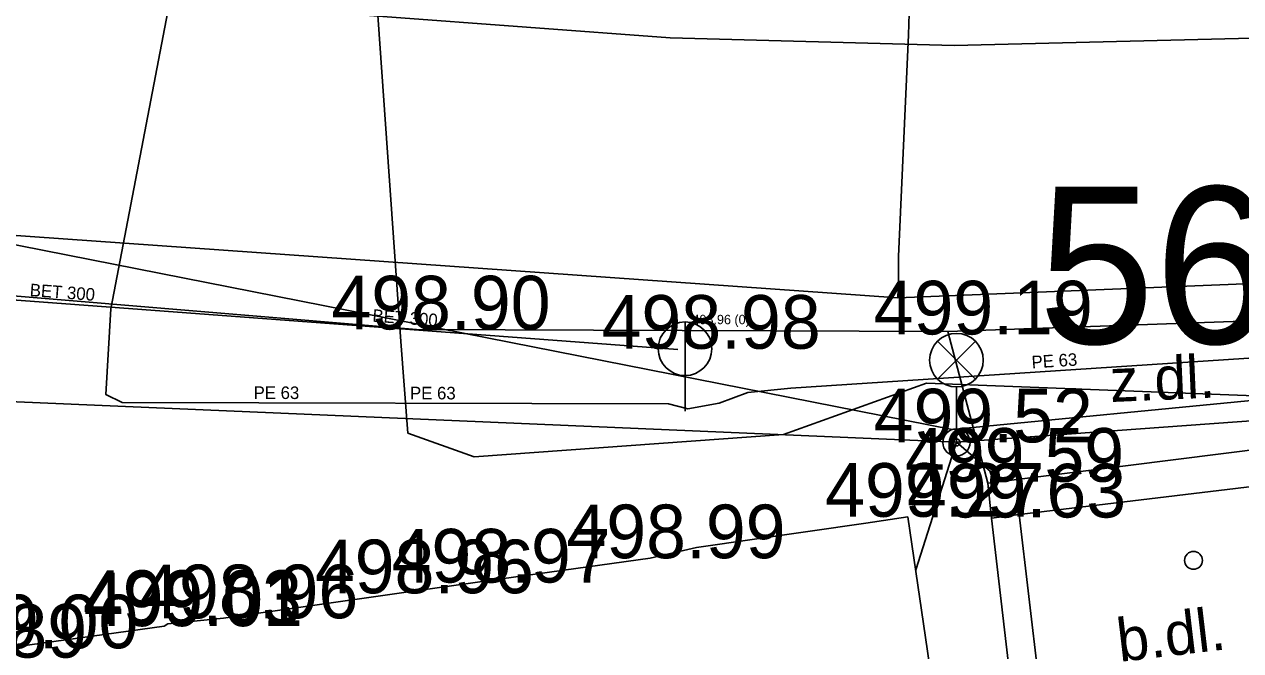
# Model space of a CAD drawing. Extents: x -669642 to -669119, y -1131006 to -1130466.
# Drawn here: x -669348.39 to -669331.36, y -1130639.57 to -1130630.81 of the extents above; entities that cross this region are included whole.
import ezdxf

# ---------------------------------------------------------------- set-up
doc = ezdxf.new("R2010")
doc.units = 0
for name, color, linetype in [('G_Bod_tecka', 7, 'Continuous'), ('G_Bod_vyska', 7, 'Continuous'), ('G_Budovy-znacky', 7, 'Continuous'), ('G_Budovy_Objekty', 7, 'Continuous'), ('G_Budovy_vstupy', 7, 'Continuous'), ('G_Cesty_Schody', 7, 'Continuous'), ('G_Objekty_technicke', 7, 'Continuous'), ('G_Plochy_zpevnene', 7, 'Continuous'), ('G_Popisy_povrchu', 7, 'Continuous'), ('G_Site-kanalizace', 7, 'Continuous'), ('G_Z_ELsilove_nadz_kotovane', 7, 'Continuous'), ('G_Z_ELsilove_podz_kotovane', 7, 'Continuous'), ('G_Z_KANAL_podz_kotovane', 7, 'Continuous'), ('G_Z_KANAL_podz_priblizne', 7, 'Continuous'), ('G_Z_PLYNY_podz_geodeticky', 7, 'Continuous'), ('G_Z_SPOJE_podz_geodeticky', 7, 'Continuous'), ('G_Z_SPOJE_podz_kotovane', 7, 'Continuous'), ('G_Z_SPOJE_podz_priblizne', 7, 'Continuous'), ('Vrstva 1', 7, 'Continuous'), ('Vrstva 17', 7, 'Continuous'), ('Vrstva 2', 7, 'Continuous'), ('Vrstva 22', 7, 'Continuous'), ('Vrstva 3', 7, 'Continuous'), ('Vrstva 4', 7, 'Continuous'), ('Vrstva 62', 7, 'Continuous'), ('Vrstva 8', 7, 'Continuous')]:
    doc.layers.add(name, color=color, linetype=linetype)

msp = doc.modelspace()

# ---------------------------------------------------------------- linework, layer by layer
at = {"layer": 'G_Bod_tecka'}
for p, q in [((-669342.9, -1130635.08), (-669342.9, -1130635.08)), ((-669335.47, -1130635.15), (-669335.47, -1130635.15)), ((-669339.14, -1130635.35), (-669339.14, -1130635.35)), ((-669335.34, -1130636.66), (-669335.34, -1130636.66)), ((-669334.89, -1130637.21), (-669334.89, -1130637.21)), ((-669336.02, -1130637.7), (-669336.02, -1130637.7)), ((-669334.85, -1130637.71), (-669334.85, -1130637.71)), ((-669339.63, -1130638.28), (-669339.63, -1130638.28)), ((-669343.14, -1130638.77), (-669343.14, -1130638.77)), ((-669342.08, -1130638.62), (-669342.08, -1130638.62)), ((-669345.6, -1130639.12), (-669345.6, -1130639.12)), ((-669346.43, -1130639.23), (-669346.43, -1130639.23)), ((-669346.38, -1130639.2), (-669346.38, -1130639.2))]:
    msp.add_line(p, q, dxfattribs=at)
at = {"layer": 'G_Budovy-znacky'}
msp.add_circle((-669332.021, -1130638.31), 0.125, dxfattribs=at)
at = {"layer": 'G_Budovy_Objekty'}
for p, q in [((-669336.02, -1130637.7), (-669336.61, -1130637.79)), ((-669335.02, -1130644.52), (-669336.02, -1130637.7)), ((-669334.85, -1130637.72), (-669334.46, -1130637.67)), ((-669334.85, -1130637.72), (-669334.56, -1130640.21)), ((-669334.46, -1130637.67), (-669334.17, -1130640.16)), ((-669338.98, -1130638.13), (-669339.63, -1130638.28)), ((-669342.08, -1130638.62), (-669343.14, -1130638.77)), ((-669345.6, -1130639.12), (-669346.38, -1130639.2)), ((-669346.38, -1130639.2), (-669346.43, -1130639.23))]:
    msp.add_line(p, q, dxfattribs=at)
at = {"layer": 'G_Budovy_vstupy'}
for p, q in [((-669336.61, -1130637.79), (-669338.98, -1130638.13)), ((-669339.63, -1130638.28), (-669342.08, -1130638.62)), ((-669343.14, -1130638.77), (-669345.6, -1130639.12)), ((-669346.43, -1130639.23), (-669348.65, -1130639.54))]:
    msp.add_line(p, q, dxfattribs=at)
at = {"layer": 'G_Cesty_Schody'}
msp.add_line((-669334.9, -1130637.23), (-669329.28, -1130636.52), dxfattribs=at)
for points in [[(-669335.46, -1130635.11), (-669329.47, -1130634.9), (-669320.96, -1130634.46), (-669313.87, -1130633.92), (-669309.77, -1130633.73)], [(-669314.2, -1130635.2), (-669322.77, -1130636.26), (-669323, -1130636.29), (-669323.21, -1130636.32), (-669325.35, -1130636.57), (-669329.22, -1130637.04), (-669334.46, -1130637.67)]]:
    msp.add_lwpolyline(points, dxfattribs=at)
at = {"layer": 'G_Objekty_technicke'}
for p, q in [((-669335.605, -1130635.245), (-669335.075, -1130635.775)), ((-669335.605, -1130635.775), (-669335.075, -1130635.245)), ((-669335.34, -1130636.66), (-669335.34, -1130635.885))]:
    msp.add_line(p, q, dxfattribs=at)
for centre, radius in [((-669335.34, -1130635.51), 0.375), ((-669335.34, -1130636.66), 0.19), ((-669335.34, -1130636.66), 0.05)]:
    msp.add_circle(centre, radius, dxfattribs=at)
at = {"layer": 'G_Plochy_zpevnene'}
for p, q in [((-669334.9, -1130637.23), (-669335.46, -1130635.11)), ((-669334.85, -1130637.72), (-669334.9, -1130637.23))]:
    msp.add_line(p, q, dxfattribs=at)
for points in [[(-669353.43, -1130629.95), (-669339.35, -1130631), (-669335.37, -1130631.11), (-669331.39, -1130631.01), (-669322.15, -1130630.73), (-669313.49, -1130630.4), (-669310.68, -1130630.3), (-669307.26, -1130629.81), (-669303.14, -1130629.44)], [(-669363.2, -1130633.39), (-669342.9, -1130635.08), (-669335.46, -1130635.11)]]:
    msp.add_lwpolyline(points, dxfattribs=at)
at = {"layer": 'G_Site-kanalizace'}
msp.add_line((-669339.14, -1130634.975), (-669339.14, -1130636.225), dxfattribs=at)
msp.add_circle((-669339.14, -1130635.35), 0.375, dxfattribs=at)
at = {"layer": 'G_Z_ELsilove_nadz_kotovane'}
for points in [[(-669335.337, -1130636.655), (-669300.239, -1130634.116), (-669272.448, -1130632.826), (-669259.092, -1130631.667), (-669242.302, -1130628.044), (-669214.932, -1130618.327)], [(-669367.525, -1130635.278), (-669335.337, -1130636.655)], [(-669335.337, -1130636.655), (-669334.759, -1130637.155)]]:
    msp.add_lwpolyline(points, dxfattribs=at)
at = {"layer": 'G_Z_ELsilove_podz_kotovane'}
for points in [[(-669190.087, -1130609.65), (-669214.93, -1130618.33), (-669245.84, -1130627.72), (-669272.45, -1130632.83), (-669315.37, -1130634.54), (-669335.4, -1130636.48), (-669397.44, -1130624.27)], [(-669335.337, -1130636.655), (-669335.908, -1130638.444)]]:
    msp.add_lwpolyline(points, dxfattribs=at)
at = {"layer": 'G_Z_KANAL_podz_kotovane'}
msp.add_lwpolyline([(-669312.15, -1130634.23), (-669337.66, -1130635.9), (-669338.26, -1130635.96), (-669338.66, -1130636.11), (-669339.1, -1130636.19), (-669339.37, -1130636.12), (-669347.02, -1130636.1), (-669347.25, -1130635.99), (-669347.18, -1130634.79), (-669346.34, -1130630.41), (-669346.31, -1130630.26), (-669347.15, -1130630.24), (-669347.21, -1130630.14), (-669356.13, -1130629.32), (-669366.01, -1130628.52), (-669366.88, -1130628.46), (-669366.95, -1130628.28), (-669367.14, -1130626.43), (-669368.12, -1130622.72), (-669369.18, -1130618.17), (-669369.24, -1130618.01), (-669369.4, -1130617.89), (-669369.97, -1130618.14), (-669381.44, -1130621.1)], dxfattribs=at)
at = {"layer": 'G_Z_KANAL_podz_priblizne'}
msp.add_lwpolyline([(-669339.24, -1130635.36), (-669347.68, -1130634.73), (-669399.21, -1130630.9)], dxfattribs=at)
at = {"layer": 'G_Z_PLYNY_podz_geodeticky'}
for points in [[(-669392.65, -1130633.93), (-669386.63, -1130631.49), (-669386.35, -1130631.52), (-669380.25, -1130631.8), (-669378.54, -1130631.88), (-669363.63, -1130632.7), (-669336.16, -1130634.64), (-669320.1, -1130633.99), (-669318.23, -1130633.85), (-669314.82, -1130633.7), (-669300.73, -1130631.99), (-669294.87, -1130631.62), (-669289.57, -1130631.26), (-669280.66, -1130630.72), (-669273, -1130630.23), (-669260.29, -1130628.84), (-669256.85, -1130628.17), (-669248.71, -1130626.58), (-669247.25, -1130626.36), (-669236.34, -1130624.26), (-669226.66, -1130620.52), (-669226.32, -1130620.39), (-669199.17, -1130609.49)], [(-669336.15, -1130634.4), (-669336.15, -1130634.06), (-669336.01, -1130630.96), (-669336, -1130630.66), (-669335.99, -1130629.74), (-669335.89, -1130627.79), (-669335.9, -1130627.72), (-669335.86, -1130627.55), (-669335.93, -1130625.35), (-669335.93, -1130625.29)], [(-669336.16, -1130634.64), (-669336.15, -1130634.4)]]:
    msp.add_lwpolyline(points, dxfattribs=at)
at = {"layer": 'G_Z_SPOJE_podz_geodeticky'}
msp.add_lwpolyline([(-669322.67, -1130638.32), (-669322.32, -1130638.12), (-669322.43, -1130635.87), (-669325.1, -1130635.66), (-669330.56, -1130636.03), (-669335.76, -1130635.83), (-669337.76, -1130636.55), (-669342.09, -1130636.86), (-669343.02, -1130636.53), (-669343.12, -1130635.25), (-669343.55, -1130629.16), (-669343.33, -1130628.86)], dxfattribs=at)
at = {"layer": 'G_Z_SPOJE_podz_kotovane'}
msp.add_lwpolyline([(-669322.67, -1130638.32), (-669322.32, -1130638.12), (-669322.43, -1130635.87), (-669325.1, -1130635.66), (-669330.56, -1130636.03), (-669335.76, -1130635.83), (-669337.76, -1130636.55), (-669342.09, -1130636.86), (-669343.02, -1130636.53), (-669343.12, -1130635.25), (-669343.55, -1130629.16), (-669343.33, -1130628.86)], dxfattribs=at)
at = {"layer": 'G_Z_SPOJE_podz_priblizne'}
msp.add_lwpolyline([(-669322.67, -1130638.32), (-669322.32, -1130638.12), (-669322.43, -1130635.87), (-669325.1, -1130635.66), (-669330.56, -1130636.03), (-669335.76, -1130635.83), (-669337.76, -1130636.55), (-669342.09, -1130636.86), (-669343.02, -1130636.53), (-669343.12, -1130635.25), (-669343.55, -1130629.16), (-669343.33, -1130628.86)], dxfattribs=at)
at = {"layer": 'Vrstva 1'}
msp.add_line((-669335.4, -1130636.48), (-669335.4, -1130636.48), dxfattribs=at)
at = {"layer": 'Vrstva 17'}
msp.add_lwpolyline([(-669339.24, -1130635.36), (-669347.68, -1130634.73), (-669399.213, -1130630.895)], dxfattribs=at)
at = {"layer": 'Vrstva 22'}
msp.add_lwpolyline([(-669312.15, -1130634.23), (-669337.66, -1130635.9), (-669338.26, -1130635.96), (-669338.66, -1130636.11), (-669339.1, -1130636.19), (-669339.37, -1130636.12), (-669347.02, -1130636.1), (-669347.25, -1130635.99), (-669347.18, -1130634.79), (-669346.34, -1130630.41), (-669346.314, -1130630.262), (-669347.15, -1130630.24), (-669347.21, -1130630.14), (-669356.13, -1130629.32), (-669366.01, -1130628.52), (-669366.88, -1130628.46), (-669366.95, -1130628.28), (-669367.14, -1130626.43), (-669368.12, -1130622.72), (-669369.18, -1130618.17), (-669369.24, -1130618.01), (-669369.4, -1130617.89), (-669369.97, -1130618.14), (-669381.44, -1130621.1)], dxfattribs=at)
at = {"layer": 'Vrstva 62'}
for p, q in [((-669335.4, -1130636.48), (-669397.44, -1130624.27)), ((-669315.37, -1130634.54), (-669335.4, -1130636.48))]:
    msp.add_line(p, q, dxfattribs=at)
at = {"layer": 'Vrstva 8'}
msp.add_line((-669339.24, -1130635.36), (-669339.24, -1130635.36), dxfattribs=at)

# ---------------------------------------------------------------- texts
at = {"layer": 'G_Bod_vyska'}
for s, p in [('498.90', (-669344.09, -1130635.08)), ('499.19', (-669336.498, -1130635.15)), ('498.98', (-669340.308, -1130635.35)), ('499.52', (-669336.498, -1130636.66)), ('499.59', (-669336.06, -1130637.21)), ('499.27', (-669337.178, -1130637.7)), ('499.63', (-669336.032, -1130637.71)), ('498.99', (-669340.8, -1130638.28)), ('498.97', (-669343.248, -1130638.62)), ('498.96', (-669344.322, -1130638.77)), ('499.03', (-669347.57, -1130639.2)), ('498.96', (-669346.782, -1130639.12)), ('499.01', (-669347.558, -1130639.23)), ('499.00', (-669349.861, -1130639.54)), ('498.89', (-669350.578, -1130639.67))]:
    msp.add_text(s, height=0.75, dxfattribs=at).set_placement(p)
at = {"layer": 'G_Popisy_povrchu'}
for s, rotation, p in [('z.dl.', 2.4896, (-669333.181, -1130636.096)), ('b.dl.', 6.7456, (-669333.056, -1130639.731))]:
    msp.add_text(s, height=0.6, rotation=rotation, dxfattribs=at).set_placement(p)
at = {"layer": 'Vrstva 2'}
msp.add_text('498.96 (0)', height=0.1316, dxfattribs=at).set_placement((-669339.035, -1130635.007))
at = {"layer": 'Vrstva 3'}
for s, rotation, p in [('BET 300', 355.7441, (-669348.318, -1130634.613)), ('BET 300', 355.7466, (-669343.52, -1130634.971)), ('PE 63', 3.701, (-669334.282, -1130635.626)), ('PE 63', 359.85, (-669345.18, -1130636.052)), ('PE 63', 359.85, (-669342.99, -1130636.057))]:
    msp.add_text(s, height=0.1755, rotation=rotation, dxfattribs=at).set_placement(p)
at = {"layer": 'Vrstva 4'}
msp.add_text('5643', height=2.1939, dxfattribs=at).set_placement((-669334.197, -1130635.278))

doc.saveas('drawing.dxf')
